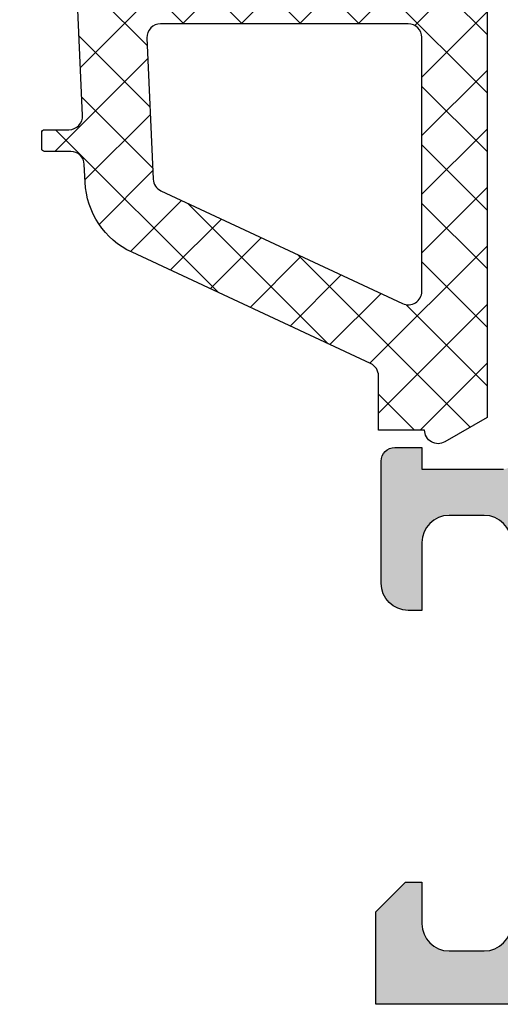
# Model space of a CAD drawing. Header units: millimetres. Extents: x 247761 to 294611, y 172579 to 236863.
# Tile 519 of 596: x 268677 to 268695, y 198208 to 198244. Entities that reach past the tile are written whole.
import ezdxf

# ---------------------------------------------------------------- set-up
doc = ezdxf.new("R2010")
doc.units = ezdxf.units.MM
doc.layers.add('FASÁDA DETAILNÍ', color=4, linetype='Continuous')
doc.layers.add('NOVA', color=240, linetype='Continuous')

# ---------------------------------------------------------------- blocks, each defined once
blk = doc.blocks.new('A$C69D17D4D')
at = {"layer": 'FASÁDA DETAILNÍ'}
h = blk.add_hatch(dxfattribs=at)
h.set_pattern_fill('ANSI37', color=256, scale=0.48, angle=270, style=0)
h.set_pattern_definition([(315, (-5954.489466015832, 24886.81811234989), (1.077630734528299, 1.077630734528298), []), (44.99999999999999, (-5954.489466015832, 24886.81811234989), (-1.077630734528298, 1.077630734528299), [])])
edge = h.paths.add_edge_path(flags=16)
edge.add_line((-5953.825172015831, 24890.2193893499), (-5952.432318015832, 24890.1196453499))
edge.add_arc((-5952.389460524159, 24890.71811226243), 0.5999995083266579, 265.9039194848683, 360.0000083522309)
edge.add_arc((-5952.389460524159, 24890.71811243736), 0.5999995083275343, 359.9999916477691, 454.0960805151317)
edge.add_line((-5952.432318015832, 24891.3165793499), (-5953.825172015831, 24891.21683534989))
edge.add_arc((-5953.789457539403, 24890.7181123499), 0.5000001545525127, 94.09606440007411, 265.9039355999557)
edge = h.paths.add_edge_path(flags=16)
edge.add_arc((-5956.989465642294, 24892.31810897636), 0.4999996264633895, 269.9999571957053, 360.0000428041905)
edge.add_line((-5956.489466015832, 24892.31810934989), (-5956.489466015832, 24895.91179434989))
edge.add_arc((-5956.989466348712, 24895.9117943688), 0.5000003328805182, 359.9999978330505, 473.2180266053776)
edge.add_line((-5957.186582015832, 24896.3713003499), (-5963.517684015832, 24893.65542234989))
edge.add_arc((-5963.320568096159, 24893.19591700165), 0.4999998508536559, 113.218081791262, 182.5001106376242)
edge.add_line((-5963.820092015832, 24893.1741063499), (-5963.781766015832, 24892.29629934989))
edge.add_arc((-5963.282242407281, 24892.31810883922), 0.4999994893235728, 182.4999791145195, 270.0000448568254)
edge.add_line((-5963.282242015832, 24891.81810934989), (-5956.989466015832, 24891.81810934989))
edge = h.paths.add_edge_path(flags=16)
edge.add_line((-5962.397628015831, 24866.7641903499), (-5953.500775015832, 24862.61552034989))
edge.add_arc((-5953.28946587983, 24863.06867409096), 0.4999998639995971, 244.9999920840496, 360.0000296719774)
edge.add_line((-5952.789466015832, 24863.0686743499), (-5952.789466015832, 24872.4181093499))
edge.add_arc((-5953.289465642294, 24872.41810972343), 0.49999962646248, 359.9999571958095, 450.0000428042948)
edge.add_line((-5953.289466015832, 24872.9181093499), (-5962.413389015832, 24872.9181093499))
edge.add_arc((-5962.413388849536, 24872.41810928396), 0.5000000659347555, 90.00001905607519, 182.5000272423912)
edge.add_line((-5962.912913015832, 24872.39629934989), (-5962.685843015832, 24867.1955353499))
edge.add_arc((-5962.186317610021, 24867.2173450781), 0.5000012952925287, 182.4999974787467, 244.9999080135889)
edge = h.paths.add_edge_path(flags=16)
edge.add_arc((-5953.289465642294, 24875.61810897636), 0.4999996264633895, 269.9999571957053, 360.0000428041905)
edge.add_line((-5952.789466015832, 24875.61810934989), (-5952.789466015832, 24882.81810934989))
edge.add_arc((-5953.289465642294, 24882.81810972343), 0.49999962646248, 359.9999571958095, 450.0000428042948)
edge.add_line((-5953.289466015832, 24883.31810934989), (-5954.489466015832, 24883.31810934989))
edge.add_arc((-5954.489467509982, 24885.31810785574), 1.99999850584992, 179.9999571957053, 270.0000428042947, ccw=False)
edge.add_line((-5956.489466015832, 24885.31810934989), (-5956.489466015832, 24889.11810934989))
edge.add_arc((-5956.989465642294, 24889.11810972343), 0.49999962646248, 359.9999571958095, 450.0000428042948)
edge.add_line((-5956.989466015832, 24889.61810934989), (-5963.142527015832, 24889.61810934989))
edge.add_arc((-5963.142526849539, 24889.11810928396), 0.5000000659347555, 90.00001905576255, 182.5000272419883)
edge.add_line((-5963.642051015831, 24889.09629934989), (-5963.401916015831, 24883.59629934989))
edge.add_arc((-5962.902392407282, 24883.61810883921), 0.4999994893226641, 182.4999791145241, 270.0000448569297)
edge.add_line((-5962.902392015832, 24883.11810934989), (-5957.589466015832, 24883.11810934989))
edge.add_arc((-5957.589466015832, 24882.01810934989), 1.099999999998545, -90, 90, ccw=False)
edge.add_line((-5957.589466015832, 24880.9181093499), (-5962.762677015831, 24880.9181093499))
edge.add_arc((-5962.762676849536, 24880.41810928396), 0.5000000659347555, 90.00001905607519, 182.5000272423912)
edge.add_line((-5963.262201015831, 24880.39629934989), (-5963.052628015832, 24875.59629934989))
edge.add_arc((-5962.553104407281, 24875.61810883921), 0.4999994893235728, 182.4999791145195, 270.0000448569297)
edge.add_line((-5962.553104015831, 24875.11810934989), (-5953.289466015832, 24875.11810934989))
edge = h.paths.add_edge_path()
edge.add_line((-5954.675923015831, 24860.40505634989), (-5963.463789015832, 24864.50290534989))
edge.add_ellipse((-5962.19593152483, 24867.22183071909), major_axis=(-3.000002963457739, 0), ratio=1, start_angle=2.500058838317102, end_angle=64.99996937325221, ccw=False)
edge.add_line((-5965.193079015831, 24867.09096934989), (-5965.221413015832, 24867.73991934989))
edge.add_ellipse((-5965.720936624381, 24867.71810986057), major_axis=(-0.4999994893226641, 0), ratio=1, start_angle=182.4999791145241, end_angle=270.0000448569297)
edge.add_line((-5965.720937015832, 24868.21810934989), (-5966.689466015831, 24868.21810934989))
edge.add_ellipse((-5966.68946609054, 24868.31810927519), major_axis=(-0.09999992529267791, 0), ratio=1, start_angle=-4.280335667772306e-05, end_angle=90.0000428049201, ccw=False)
edge.add_line((-5966.789466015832, 24868.31810934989), (-5966.789466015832, 24868.9181093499))
edge.add_ellipse((-5966.68946609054, 24868.9181094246), major_axis=(-0.09999992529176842, 0), ratio=1, start_angle=-90.00004280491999, end_angle=4.280335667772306e-05, ccw=False)
edge.add_line((-5966.689466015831, 24869.01810934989), (-5965.786428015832, 24869.01810934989))
edge.add_ellipse((-5965.786428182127, 24869.51810941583), major_axis=(-0.5000000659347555, 0), ratio=1, start_angle=90.000019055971, end_angle=182.5000272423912)
edge.add_line((-5965.286904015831, 24869.5399193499), (-5965.680742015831, 24878.4402133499))
edge.add_ellipse((-5966.180253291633, 24878.41810924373), major_axis=(-0.5000001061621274, 0), ratio=1, start_angle=182.5337692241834, end_angle=270.0000829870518)
edge.add_line((-5966.180254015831, 24878.9181093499), (-5966.789466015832, 24878.9181093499))
edge.add_ellipse((-5966.78946609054, 24879.01810927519), major_axis=(-0.09999992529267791, 0), ratio=1, start_angle=-4.280335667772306e-05, end_angle=90.0000428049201, ccw=False)
edge.add_line((-5966.889466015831, 24879.01810934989), (-5966.889466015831, 24879.61810934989))
edge.add_ellipse((-5966.789466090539, 24879.6181094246), major_axis=(-0.09999992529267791, 0), ratio=1, start_angle=-90.00004280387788, end_angle=4.280335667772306e-05, ccw=False)
edge.add_line((-5966.789466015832, 24879.71810934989), (-5966.259904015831, 24879.71810934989))
edge.add_ellipse((-5966.259903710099, 24880.21810984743), major_axis=(-0.5000004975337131, 0), ratio=1, start_angle=89.99996496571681, end_angle=182.5336979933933)
edge.add_line((-5965.760392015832, 24880.24021334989), (-5966.271048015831, 24891.7804383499))
edge.add_ellipse((-5966.770572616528, 24891.75862881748), major_axis=(-0.5000004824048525, 0), ratio=1, start_angle=182.4999790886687, end_angle=273.2170573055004)
edge.add_line((-5966.798632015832, 24892.2578413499), (-5971.932375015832, 24891.96927834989))
edge.add_ellipse((-5971.816819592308, 24891.55886034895), major_axis=(-0.4263754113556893, 0), ratio=1, start_angle=-74.27514552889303, end_angle=69.24102762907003)
edge.add_line((-5971.967943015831, 24891.16016534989), (-5971.735340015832, 24891.1614053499))
edge.add_line((-5971.735340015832, 24891.1614053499), (-5969.852761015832, 24891.45954334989))
edge.add_line((-5969.852761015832, 24891.45954334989), (-5967.003476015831, 24891.05911734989))
edge.add_ellipse((-5967.045226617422, 24890.76203675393), major_axis=(-0.2999999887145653, 0), ratio=1, start_angle=145.4022536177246, end_angle=262.00025595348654, ccw=False)
edge.add_ellipse((-5969.267797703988, 24892.2951501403), major_axis=(-3.000047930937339, 0), ratio=1, start_angle=71.99157541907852, end_angle=145.4023587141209, ccw=False)
edge.add_line((-5970.195283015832, 24889.44207134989), (-5972.450174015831, 24890.0756473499))
edge.add_ellipse((-5972.289244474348, 24890.85085985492), major_axis=(-0.7917403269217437, 0), ratio=1, start_angle=6.798346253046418, end_angle=78.27231020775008, ccw=False)
edge.add_line((-5973.075418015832, 24890.75713734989), (-5973.076639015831, 24891.81534734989))
edge.add_ellipse((-5971.897552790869, 24891.68622310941), major_axis=(-1.186135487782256, 0), ratio=1, start_angle=288.65557644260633, end_angle=353.75032184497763, ccw=False)
edge.add_line((-5972.276972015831, 24892.81003734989), (-5969.035632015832, 24893.90437034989))
edge.add_line((-5969.035632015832, 24893.90437034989), (-5960.985837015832, 24896.79414834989))
edge.add_line((-5960.985837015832, 24896.79414834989), (-5951.087960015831, 24901.12695734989))
edge.add_ellipse((-5950.889689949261, 24900.66794836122), major_axis=(-0.5000002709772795, 0), ratio=1, start_angle=180.0665763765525, end_angle=293.3620494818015, ccw=False)
edge.add_line((-5950.389690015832, 24900.6685293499), (-5950.389055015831, 24900.12182834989))
edge.add_ellipse((-5950.889055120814, 24900.12124807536), major_axis=(-0.5000004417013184, 0), ratio=1, start_angle=113.92082453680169, end_angle=180.066494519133, ccw=False)
edge.add_line((-5950.686318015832, 24899.66419434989), (-5953.890321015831, 24898.2624383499))
edge.add_ellipse((-5953.489466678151, 24897.34629727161), major_axis=(-0.9999993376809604, 0), ratio=1, start_angle=-66.36838527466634, end_angle=5.281039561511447e-05)
edge.add_line((-5954.489466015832, 24897.34629634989), (-5954.489466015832, 24892.1183543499))
edge.add_line((-5954.489466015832, 24892.1183543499), (-5952.689987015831, 24892.1183453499))
edge.add_line((-5952.689987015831, 24892.1183453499), (-5952.552045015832, 24892.63314634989))
edge.add_ellipse((-5952.27489099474, 24892.51838109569), major_axis=(-0.299975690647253, 0), ratio=1, start_angle=247.49643330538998, end_angle=337.5062997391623, ccw=False)
edge.add_line((-5952.160078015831, 24892.7955153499), (-5950.889951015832, 24891.94634834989))
edge.add_ellipse((-5951.389671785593, 24891.08048416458), major_axis=(-0.9997207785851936, 0), ratio=1, start_angle=179.9923881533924, end_angle=240.00923930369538, ccw=False)
edge.add_line((-5950.389951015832, 24891.08035134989), (-5950.389982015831, 24890.35599034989))
edge.add_ellipse((-5951.38971984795, 24890.35619840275), major_axis=(-0.9997378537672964, 0), ratio=1, start_angle=119.99132494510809, end_angle=179.9880763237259, ccw=False)
edge.add_line((-5950.889982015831, 24889.4903243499), (-5952.160078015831, 24888.6411573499))
edge.add_ellipse((-5952.274889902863, 24888.91830484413), major_axis=(-0.2999875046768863, 0), ratio=1, start_angle=22.498603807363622, end_angle=112.50240617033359, ccw=False)
edge.add_line((-5952.552045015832, 24888.8035113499), (-5952.690017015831, 24889.31832734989))
edge.add_line((-5952.690017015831, 24889.31832734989), (-5954.489466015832, 24889.31833534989))
edge.add_line((-5954.489466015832, 24889.31833534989), (-5954.489466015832, 24886.1181083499))
edge.add_ellipse((-5954.189466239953, 24886.11810812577), major_axis=(-0.2999997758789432, 0), ratio=1, start_angle=-4.280474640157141e-05, end_angle=90.00004280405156)
edge.add_line((-5954.189466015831, 24885.81810834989), (-5950.889470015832, 24885.81810834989))
edge.add_ellipse((-5950.889469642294, 24885.31810872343), major_axis=(-0.4999996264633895, 0), ratio=1, start_angle=179.9999571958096, end_angle=270.0000428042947, ccw=False)
edge.add_line((-5950.389470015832, 24885.31810834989), (-5950.389470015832, 24858.42048634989))
edge.add_line((-5950.389470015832, 24858.42048634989), (-5951.939862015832, 24857.5253683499))
edge.add_ellipse((-5952.189862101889, 24857.95838090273), major_axis=(-0.4999999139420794, 0), ratio=1, start_angle=6.335059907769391e-05, end_angle=120.0000170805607, ccw=False)
edge.add_line((-5952.689862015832, 24857.95838034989), (-5954.387233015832, 24857.95838034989))
edge.add_line((-5954.387233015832, 24857.95838034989), (-5954.387233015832, 24859.95190234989))
edge.add_ellipse((-5954.887233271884, 24859.95190269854), major_axis=(-0.500000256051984, 0), ratio=1, start_angle=179.9999600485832, end_angle=244.9998714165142)
h = blk.add_hatch(dxfattribs=at)
h.set_pattern_fill('ANSI37', color=256, scale=0.48, angle=270, style=0)
h.set_pattern_definition([(315, (-5954.489465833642, 24886.81811234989), (1.077630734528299, 1.077630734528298), []), (44.99999999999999, (-5954.489465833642, 24886.81811234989), (-1.077630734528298, 1.077630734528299), [])])
edge = h.paths.add_edge_path(flags=16)
edge.add_line((-5953.825171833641, 24890.2193893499), (-5952.432317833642, 24890.1196453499))
edge.add_arc((-5952.389460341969, 24890.71811226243), 0.5999995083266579, 265.9039194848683, 360.0000083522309)
edge.add_arc((-5952.389460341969, 24890.71811243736), 0.5999995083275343, 359.9999916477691, 454.0960805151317)
edge.add_line((-5952.432317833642, 24891.3165793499), (-5953.825171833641, 24891.21683534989))
edge.add_arc((-5953.789457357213, 24890.7181123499), 0.5000001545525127, 94.09606440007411, 265.9039355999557)
edge = h.paths.add_edge_path(flags=16)
edge.add_arc((-5956.989465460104, 24892.31810897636), 0.4999996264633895, 269.9999571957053, 360.0000428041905)
edge.add_line((-5956.489465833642, 24892.31810934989), (-5956.489465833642, 24895.91179434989))
edge.add_arc((-5956.989466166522, 24895.9117943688), 0.5000003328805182, 359.9999978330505, 473.2180266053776)
edge.add_line((-5957.186581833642, 24896.3713003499), (-5963.517683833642, 24893.65542234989))
edge.add_arc((-5963.320567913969, 24893.19591700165), 0.4999998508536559, 113.218081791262, 182.5001106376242)
edge.add_line((-5963.820091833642, 24893.1741063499), (-5963.781765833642, 24892.29629934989))
edge.add_arc((-5963.282242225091, 24892.31810883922), 0.4999994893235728, 182.4999791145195, 270.0000448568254)
edge.add_line((-5963.282241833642, 24891.81810934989), (-5956.989465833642, 24891.81810934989))
edge = h.paths.add_edge_path(flags=16)
edge.add_line((-5962.397627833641, 24866.7641903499), (-5953.500774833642, 24862.61552034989))
edge.add_arc((-5953.28946569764, 24863.06867409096), 0.4999998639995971, 244.9999920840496, 360.0000296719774)
edge.add_line((-5952.789465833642, 24863.0686743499), (-5952.789465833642, 24872.4181093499))
edge.add_arc((-5953.289465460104, 24872.41810972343), 0.49999962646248, 359.9999571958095, 450.0000428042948)
edge.add_line((-5953.289465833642, 24872.9181093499), (-5962.413388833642, 24872.9181093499))
edge.add_arc((-5962.413388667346, 24872.41810928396), 0.5000000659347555, 90.00001905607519, 182.5000272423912)
edge.add_line((-5962.912912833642, 24872.39629934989), (-5962.685842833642, 24867.1955353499))
edge.add_arc((-5962.186317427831, 24867.2173450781), 0.5000012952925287, 182.4999974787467, 244.9999080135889)
edge = h.paths.add_edge_path(flags=16)
edge.add_arc((-5953.289465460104, 24875.61810897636), 0.4999996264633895, 269.9999571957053, 360.0000428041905)
edge.add_line((-5952.789465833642, 24875.61810934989), (-5952.789465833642, 24882.81810934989))
edge.add_arc((-5953.289465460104, 24882.81810972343), 0.49999962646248, 359.9999571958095, 450.0000428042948)
edge.add_line((-5953.289465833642, 24883.31810934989), (-5954.489465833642, 24883.31810934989))
edge.add_arc((-5954.489467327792, 24885.31810785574), 1.99999850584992, 179.9999571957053, 270.0000428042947, ccw=False)
edge.add_line((-5956.489465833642, 24885.31810934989), (-5956.489465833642, 24889.11810934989))
edge.add_arc((-5956.989465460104, 24889.11810972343), 0.49999962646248, 359.9999571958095, 450.0000428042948)
edge.add_line((-5956.989465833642, 24889.61810934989), (-5963.142526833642, 24889.61810934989))
edge.add_arc((-5963.142526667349, 24889.11810928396), 0.5000000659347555, 90.00001905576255, 182.5000272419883)
edge.add_line((-5963.642050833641, 24889.09629934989), (-5963.401915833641, 24883.59629934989))
edge.add_arc((-5962.902392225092, 24883.61810883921), 0.4999994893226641, 182.4999791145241, 270.0000448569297)
edge.add_line((-5962.902391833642, 24883.11810934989), (-5957.589465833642, 24883.11810934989))
edge.add_arc((-5957.589465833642, 24882.01810934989), 1.099999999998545, -90, 90, ccw=False)
edge.add_line((-5957.589465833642, 24880.9181093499), (-5962.762676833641, 24880.9181093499))
edge.add_arc((-5962.762676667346, 24880.41810928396), 0.5000000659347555, 90.00001905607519, 182.5000272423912)
edge.add_line((-5963.262200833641, 24880.39629934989), (-5963.052627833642, 24875.59629934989))
edge.add_arc((-5962.553104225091, 24875.61810883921), 0.4999994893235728, 182.4999791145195, 270.0000448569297)
edge.add_line((-5962.553103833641, 24875.11810934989), (-5953.289465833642, 24875.11810934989))
edge = h.paths.add_edge_path()
edge.add_line((-5954.675922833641, 24860.40505634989), (-5963.463788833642, 24864.50290534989))
edge.add_ellipse((-5962.195931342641, 24867.22183071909), major_axis=(-3.000002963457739, 0), ratio=1, start_angle=2.500058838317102, end_angle=64.99996937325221, ccw=False)
edge.add_line((-5965.193078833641, 24867.09096934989), (-5965.221412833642, 24867.73991934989))
edge.add_ellipse((-5965.720936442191, 24867.71810986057), major_axis=(-0.4999994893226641, 0), ratio=1, start_angle=182.4999791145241, end_angle=270.0000448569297)
edge.add_line((-5965.720936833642, 24868.21810934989), (-5966.689465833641, 24868.21810934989))
edge.add_ellipse((-5966.68946590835, 24868.31810927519), major_axis=(-0.09999992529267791, 0), ratio=1, start_angle=-4.280335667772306e-05, end_angle=90.0000428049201, ccw=False)
edge.add_line((-5966.789465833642, 24868.31810934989), (-5966.789465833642, 24868.9181093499))
edge.add_ellipse((-5966.68946590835, 24868.9181094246), major_axis=(-0.09999992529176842, 0), ratio=1, start_angle=-90.00004280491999, end_angle=4.280335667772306e-05, ccw=False)
edge.add_line((-5966.689465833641, 24869.01810934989), (-5965.786427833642, 24869.01810934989))
edge.add_ellipse((-5965.786427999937, 24869.51810941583), major_axis=(-0.5000000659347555, 0), ratio=1, start_angle=90.000019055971, end_angle=182.5000272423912)
edge.add_line((-5965.286903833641, 24869.5399193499), (-5965.680741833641, 24878.4402133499))
edge.add_ellipse((-5966.180253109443, 24878.41810924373), major_axis=(-0.5000001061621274, 0), ratio=1, start_angle=182.5337692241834, end_angle=270.0000829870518)
edge.add_line((-5966.180253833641, 24878.9181093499), (-5966.789465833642, 24878.9181093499))
edge.add_ellipse((-5966.78946590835, 24879.01810927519), major_axis=(-0.09999992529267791, 0), ratio=1, start_angle=-4.280335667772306e-05, end_angle=90.0000428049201, ccw=False)
edge.add_line((-5966.889465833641, 24879.01810934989), (-5966.889465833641, 24879.61810934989))
edge.add_ellipse((-5966.789465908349, 24879.6181094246), major_axis=(-0.09999992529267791, 0), ratio=1, start_angle=-90.00004280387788, end_angle=4.280335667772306e-05, ccw=False)
edge.add_line((-5966.789465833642, 24879.71810934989), (-5966.259903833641, 24879.71810934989))
edge.add_ellipse((-5966.259903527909, 24880.21810984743), major_axis=(-0.5000004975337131, 0), ratio=1, start_angle=89.99996496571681, end_angle=182.5336979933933)
edge.add_line((-5965.760391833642, 24880.24021334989), (-5966.271047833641, 24891.7804383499))
edge.add_ellipse((-5966.770572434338, 24891.75862881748), major_axis=(-0.5000004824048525, 0), ratio=1, start_angle=182.4999790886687, end_angle=273.2170573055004)
edge.add_line((-5966.798631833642, 24892.2578413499), (-5971.932374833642, 24891.96927834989))
edge.add_ellipse((-5971.816819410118, 24891.55886034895), major_axis=(-0.4263754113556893, 0), ratio=1, start_angle=-74.27514552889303, end_angle=69.24102762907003)
edge.add_line((-5971.967942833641, 24891.16016534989), (-5971.735339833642, 24891.1614053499))
edge.add_line((-5971.735339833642, 24891.1614053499), (-5969.852760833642, 24891.45954334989))
edge.add_line((-5969.852760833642, 24891.45954334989), (-5967.003475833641, 24891.05911734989))
edge.add_ellipse((-5967.045226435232, 24890.76203675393), major_axis=(-0.2999999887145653, 0), ratio=1, start_angle=145.4022536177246, end_angle=262.00025595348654, ccw=False)
edge.add_ellipse((-5969.267797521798, 24892.2951501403), major_axis=(-3.000047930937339, 0), ratio=1, start_angle=71.99157541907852, end_angle=145.4023587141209, ccw=False)
edge.add_line((-5970.195282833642, 24889.44207134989), (-5972.450173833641, 24890.0756473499))
edge.add_ellipse((-5972.289244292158, 24890.85085985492), major_axis=(-0.7917403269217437, 0), ratio=1, start_angle=6.798346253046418, end_angle=78.27231020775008, ccw=False)
edge.add_line((-5973.075417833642, 24890.75713734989), (-5973.076638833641, 24891.81534734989))
edge.add_ellipse((-5971.897552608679, 24891.68622310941), major_axis=(-1.186135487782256, 0), ratio=1, start_angle=288.65557644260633, end_angle=353.75032184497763, ccw=False)
edge.add_line((-5972.276971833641, 24892.81003734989), (-5969.035631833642, 24893.90437034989))
edge.add_line((-5969.035631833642, 24893.90437034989), (-5960.985836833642, 24896.79414834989))
edge.add_line((-5960.985836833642, 24896.79414834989), (-5951.087959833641, 24901.12695734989))
edge.add_ellipse((-5950.889689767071, 24900.66794836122), major_axis=(-0.5000002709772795, 0), ratio=1, start_angle=180.0665763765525, end_angle=293.3620494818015, ccw=False)
edge.add_line((-5950.389689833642, 24900.6685293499), (-5950.389054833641, 24900.12182834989))
edge.add_ellipse((-5950.889054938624, 24900.12124807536), major_axis=(-0.5000004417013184, 0), ratio=1, start_angle=113.92082453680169, end_angle=180.066494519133, ccw=False)
edge.add_line((-5950.686317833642, 24899.66419434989), (-5953.890320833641, 24898.2624383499))
edge.add_ellipse((-5953.489466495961, 24897.34629727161), major_axis=(-0.9999993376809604, 0), ratio=1, start_angle=-66.36838527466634, end_angle=5.281039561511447e-05)
edge.add_line((-5954.489465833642, 24897.34629634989), (-5954.489465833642, 24892.1183543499))
edge.add_line((-5954.489465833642, 24892.1183543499), (-5952.689986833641, 24892.1183453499))
edge.add_line((-5952.689986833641, 24892.1183453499), (-5952.552044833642, 24892.63314634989))
edge.add_ellipse((-5952.27489081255, 24892.51838109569), major_axis=(-0.299975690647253, 0), ratio=1, start_angle=247.49643330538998, end_angle=337.5062997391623, ccw=False)
edge.add_line((-5952.160077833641, 24892.7955153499), (-5950.889950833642, 24891.94634834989))
edge.add_ellipse((-5951.389671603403, 24891.08048416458), major_axis=(-0.9997207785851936, 0), ratio=1, start_angle=179.9923881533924, end_angle=240.00923930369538, ccw=False)
edge.add_line((-5950.389950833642, 24891.08035134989), (-5950.389981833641, 24890.35599034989))
edge.add_ellipse((-5951.38971966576, 24890.35619840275), major_axis=(-0.9997378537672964, 0), ratio=1, start_angle=119.99132494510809, end_angle=179.9880763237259, ccw=False)
edge.add_line((-5950.889981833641, 24889.4903243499), (-5952.160077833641, 24888.6411573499))
edge.add_ellipse((-5952.274889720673, 24888.91830484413), major_axis=(-0.2999875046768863, 0), ratio=1, start_angle=22.498603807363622, end_angle=112.50240617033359, ccw=False)
edge.add_line((-5952.552044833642, 24888.8035113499), (-5952.690016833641, 24889.31832734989))
edge.add_line((-5952.690016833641, 24889.31832734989), (-5954.489465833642, 24889.31833534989))
edge.add_line((-5954.489465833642, 24889.31833534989), (-5954.489465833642, 24886.1181083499))
edge.add_ellipse((-5954.189466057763, 24886.11810812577), major_axis=(-0.2999997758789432, 0), ratio=1, start_angle=-4.280474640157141e-05, end_angle=90.00004280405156)
edge.add_line((-5954.189465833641, 24885.81810834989), (-5950.889469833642, 24885.81810834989))
edge.add_ellipse((-5950.889469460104, 24885.31810872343), major_axis=(-0.4999996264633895, 0), ratio=1, start_angle=179.9999571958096, end_angle=270.0000428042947, ccw=False)
edge.add_line((-5950.389469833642, 24885.31810834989), (-5950.389469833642, 24858.42048634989))
edge.add_line((-5950.389469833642, 24858.42048634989), (-5951.939861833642, 24857.5253683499))
edge.add_ellipse((-5952.189861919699, 24857.95838090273), major_axis=(-0.4999999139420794, 0), ratio=1, start_angle=6.335059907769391e-05, end_angle=120.0000170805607, ccw=False)
edge.add_line((-5952.689861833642, 24857.95838034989), (-5954.387232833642, 24857.95838034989))
edge.add_line((-5954.387232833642, 24857.95838034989), (-5954.387232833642, 24859.95190234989))
edge.add_ellipse((-5954.887233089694, 24859.95190269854), major_axis=(-0.500000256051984, 0), ratio=1, start_angle=179.9999600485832, end_angle=244.9998714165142)
h = blk.add_hatch(dxfattribs=at)
h.set_pattern_fill('LINIE', color=256, scale=1.2, angle=90, style=0)
h.set_pattern_definition([(90, (19.28296211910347, -0.6246130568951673), (-1.2, 7.347638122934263e-17), [])])
edge = h.paths.add_edge_path()
edge.add_arc((-5948.180276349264, 24896.40802904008), 0.2999999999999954, -89.99792470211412, 0.0020752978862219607, ccw=False)
edge.add_line((-5948.18026548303, 24896.10802904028), (-5948.990596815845, 24896.10800041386))
edge.add_arc((-5948.990581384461, 24895.608003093), 0.4999973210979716, 90.00176831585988, 180.0023822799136)
edge.add_line((-5949.490578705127, 24895.60798230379), (-5949.491899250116, 24894.76691005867))
edge.add_arc((-5949.691899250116, 24894.76691005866), 0.1999999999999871, -89.99999999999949, 5.115907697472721e-13, ccw=False)
edge.add_line((-5949.691899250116, 24894.56691005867), (-5953.791899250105, 24894.56691005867))
edge.add_arc((-5953.791899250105, 24894.06691005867), 0.5000000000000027, 89.99999999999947, 179.9999999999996)
edge.add_line((-5954.291899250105, 24894.06691005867), (-5954.291899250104, 24893.23616083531))
edge.add_arc((-5953.291899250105, 24893.23616083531), 0.9999999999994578, 180.0000000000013, 254.9999999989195)
edge.add_line((-5953.550718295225, 24892.27023500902), (-5952.791899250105, 24892.06691005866))
edge.add_line((-5952.791899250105, 24892.06691005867), (-5952.791899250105, 24893.06691005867))
edge.add_line((-5952.791899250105, 24893.06691005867), (-5950.491899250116, 24893.06691005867))
edge.add_arc((-5950.493608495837, 24892.06278357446), 1.004127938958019, 0.23408772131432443, 89.90246998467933, ccw=False)
edge.add_line((-5949.48948893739, 24892.06688602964), (-5949.48948893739, 24889.06700767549))
edge.add_arc((-5950.493608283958, 24889.07103603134), 1.004127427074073, 270.09751797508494, 359.7701403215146, ccw=False)
edge.add_line((-5950.491899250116, 24888.06691005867), (-5952.791899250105, 24888.06691005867))
edge.add_line((-5952.791899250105, 24888.06691005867), (-5952.791899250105, 24889.06691005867))
edge.add_line((-5952.791899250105, 24889.06691005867), (-5953.550718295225, 24888.86358510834))
edge.add_arc((-5953.291899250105, 24887.89765928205), 1.000000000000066, 105.0000000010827, 179.9999999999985)
edge.add_line((-5954.291899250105, 24887.89765928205), (-5954.291899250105, 24887.06691005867))
edge.add_arc((-5953.791899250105, 24887.06691005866), 0.4999999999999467, 180, 270)
edge.add_line((-5953.791899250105, 24886.56691005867), (-5949.691899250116, 24886.56691005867))
edge.add_arc((-5949.693627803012, 24886.36273696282), 0.2041804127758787, 1.1558689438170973, 89.51493893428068, ccw=False)
edge.add_line((-5949.48948893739, 24886.36685576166), (-5949.489466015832, 24860.52548895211))
edge.add_arc((-5948.989468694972, 24860.52550438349), 0.4999973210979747, 180.0017683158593, 270.002382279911)
edge.add_line((-5948.989447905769, 24860.02550706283), (-5948.179116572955, 24860.02553568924))
edge.add_arc((-5948.179105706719, 24859.72553568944), 0.299999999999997, 0.0020752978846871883, 90.00207529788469, ccw=False)
edge.add_line((-5947.879105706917, 24859.72554655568), (-5947.879350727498, 24857.32554816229))
edge.add_arc((-5947.379354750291, 24857.32556363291), 0.499995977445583, 180.0017728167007, 270.0023777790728)
edge.add_line((-5947.379334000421, 24856.8255676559), (-5943.902792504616, 24856.82569430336))
edge.add_arc((-5944.045139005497, 24857.81550722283), 0.99999607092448, 278.1836833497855, 392.7290913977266)
edge.add_line((-5943.203905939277, 24858.35617261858), (-5944.522458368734, 24860.63978170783))
edge.add_arc((-5944.089454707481, 24860.88979736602), 0.5000000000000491, 180.0021352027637, 210.0020718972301, ccw=False)
edge.add_line((-5944.589454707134, 24860.88977873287), (-5944.590541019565, 24895.24404748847))
edge.add_arc((-5944.090541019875, 24895.24406507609), 0.5000000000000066, 150.0020786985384, 180.0020153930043, ccw=False)
edge.add_line((-5944.523562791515, 24895.49404936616), (-5943.205175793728, 24897.77775396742))
edge.add_arc((-5944.046448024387, 24898.31835842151), 0.9999960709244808, 327.2750591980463, 441.8204672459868)
edge.add_line((-5943.904173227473, 24899.30818165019), (-5947.380714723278, 24899.30805500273))
edge.add_arc((-5947.380699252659, 24898.80805902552), 0.4999959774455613, 90.0017728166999, 180.0023777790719)
edge.add_line((-5947.880695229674, 24898.80803827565), (-5947.88027634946, 24896.40803990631))
edge = h.paths.add_edge_path(flags=16)
edge.add_line((-5947.690000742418, 24872.21691630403), (-5946.390006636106, 24872.21691630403))
edge.add_arc((-5946.390002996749, 24871.71691994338), 0.4999963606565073, -0.00041704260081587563, 90.0004170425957, ccw=False)
edge.add_line((-5945.890006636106, 24871.71691630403), (-5945.890006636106, 24862.86692240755))
edge.add_arc((-5946.390002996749, 24862.86691876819), 0.4999963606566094, -90.00041704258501, 0.0004170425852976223, ccw=False)
edge.add_line((-5946.390006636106, 24862.36692240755), (-5947.690000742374, 24862.36692240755))
edge.add_arc((-5947.69001731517, 24862.86692240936), 0.5000000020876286, 180.0000002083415, 270.0018991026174, ccw=False)
edge.add_line((-5948.190017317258, 24862.86692240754), (-5948.190017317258, 24871.71691630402))
edge.add_arc((-5947.690017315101, 24871.71691630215), 0.5000000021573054, 89.99810091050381, 179.9999997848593, ccw=False)
edge = h.paths.add_edge_path(flags=16)
edge.add_arc((-5947.690017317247, 24882.41692240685), 0.4999999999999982, 89.99999999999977, 180.000000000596, ccw=False)
edge.add_line((-5947.690017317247, 24882.91692240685), (-5946.390006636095, 24882.91692240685))
edge.add_arc((-5946.390006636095, 24882.41692240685), 0.4999999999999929, -5.965148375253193e-10, 89.99999999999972, ccw=False)
edge.add_line((-5945.890006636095, 24882.41692240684), (-5945.890006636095, 24873.71691630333))
edge.add_arc((-5946.390006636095, 24873.71691630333), 0.5000000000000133, 270.0000000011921, 359.99999999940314, ccw=False)
edge.add_line((-5946.390006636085, 24873.21691630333), (-5947.690017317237, 24873.21691630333))
edge.add_arc((-5947.690017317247, 24873.71691630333), 0.5000000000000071, 180.0000000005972, 270.0000000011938, ccw=False)
edge.add_line((-5948.190017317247, 24873.71691630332), (-5948.190017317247, 24882.41692240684))
edge = h.paths.add_edge_path(flags=16)
edge.add_arc((-5946.390002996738, 24884.41691876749), 0.4999963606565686, -90.00041704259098, 0.0004170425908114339, ccw=False)
edge.add_line((-5946.390006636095, 24883.91692240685), (-5947.690000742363, 24883.91692240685))
edge.add_arc((-5947.69001731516, 24884.41692240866), 0.5000000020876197, 180.0000002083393, 270.0018991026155, ccw=False)
edge.add_line((-5948.190017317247, 24884.41692240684), (-5948.190017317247, 24893.26693156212))
edge.add_arc((-5947.690032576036, 24893.26693156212), 0.4999847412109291, 89.99999999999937, 180.0000000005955, ccw=False)
edge.add_line((-5947.690032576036, 24893.76691630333), (-5946.390021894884, 24893.76691630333))
edge.add_arc((-5946.390021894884, 24893.26690104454), 0.5000152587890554, -5.949232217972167e-10, 90.00000000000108, ccw=False)
edge.add_line((-5945.890006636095, 24893.26690104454), (-5945.890006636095, 24884.41692240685))
h = blk.add_hatch(color=256, dxfattribs=at)
edge = h.paths.add_edge_path()
edge.add_arc((-5931.189596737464, 24856.93811970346), 0.1200000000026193, 270.0000000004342, 360)
edge.add_line((-5931.069596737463, 24856.93811970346), (-5931.069596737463, 24859.69811770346))
edge.add_arc((-5930.769596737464, 24859.69811770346), 0.2999999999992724, 89.99999999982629, 180, ccw=False)
edge.add_line((-5930.769596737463, 24859.99811770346), (-5929.78962241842, 24859.99811770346))
edge.add_arc((-5929.78962241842, 24859.69811770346), 0.2999999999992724, 0, 90, ccw=False)
edge.add_line((-5929.48962241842, 24859.69811770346), (-5929.48962241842, 24857.81810670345))
edge.add_arc((-5929.410755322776, 24857.55056336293), 0.2789255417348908, 106.4245945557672, 181.1628700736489)
edge.add_line((-5929.68962341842, 24857.54490270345), (-5929.68962341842, 24857.09130870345))
edge.add_arc((-5929.410785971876, 24857.08564029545), 0.2788950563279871, 178.8354106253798, 253.5801235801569)
edge.add_line((-5929.48962241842, 24856.81811970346), (-5928.689447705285, 24856.81811970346))
edge.add_arc((-5928.689447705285, 24855.81811970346), 1, 0, 90, ccw=False)
edge.add_line((-5927.689447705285, 24855.81811970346), (-5927.689447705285, 24852.31811234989))
edge.add_arc((-5928.689467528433, 24852.31813217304), 1.000019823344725, 270.001135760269, 359.9988642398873, ccw=False)
edge.add_line((-5928.689447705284, 24851.31811234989), (-5929.189447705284, 24851.31811234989))
edge.add_line((-5929.189447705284, 24851.31811234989), (-5929.189447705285, 24853.81811234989))
edge.add_arc((-5930.189493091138, 24853.81806696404), 1.000045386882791, 0.002600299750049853, 89.99739970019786)
edge.add_line((-5930.189447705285, 24854.81811234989), (-5931.489466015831, 24854.81811234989))
edge.add_arc((-5931.489413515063, 24853.81805984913), 1.00005250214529, 90.003007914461, 179.996992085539)
edge.add_line((-5932.489466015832, 24853.81811234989), (-5932.489466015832, 24846.81811234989))
edge.add_arc((-5931.964344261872, 24846.31811234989), 0.7250881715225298, 136.4038161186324, 223.5961838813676)
edge.add_line((-5932.489466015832, 24845.81811234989), (-5932.489466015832, 24839.78402421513))
edge.add_arc((-5931.489413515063, 24839.7840767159), 1.000052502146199, 180.003007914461, 269.9969920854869)
edge.add_line((-5931.489466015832, 24838.78402421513), (-5930.189447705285, 24838.78402421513))
edge.add_arc((-5930.189493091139, 24839.78406960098), 1.000045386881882, 270.0026002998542, 359.99739970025)
edge.add_line((-5929.189447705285, 24839.78402421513), (-5929.189447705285, 24841.31811234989))
edge.add_line((-5929.189447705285, 24841.31811234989), (-5928.589441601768, 24841.31811234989))
edge.add_line((-5928.589441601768, 24841.31811234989), (-5927.489466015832, 24840.21810624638))
edge.add_line((-5927.489466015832, 24840.21810624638), (-5927.489466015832, 24836.81811234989))
edge.add_line((-5927.489466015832, 24836.81811234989), (-5954.489366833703, 24836.81811234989))
edge.add_line((-5954.489366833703, 24836.81811234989), (-5954.489366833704, 24840.21810624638))
edge.add_line((-5954.489366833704, 24840.21810624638), (-5953.389391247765, 24841.31811234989))
edge.add_line((-5953.389391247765, 24841.31811234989), (-5952.78938514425, 24841.31811234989))
edge.add_line((-5952.78938514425, 24841.31811234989), (-5952.789385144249, 24839.78402421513))
edge.add_arc((-5951.789339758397, 24839.78406960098), 1.000045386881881, 180.00260029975, 269.9973997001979)
edge.add_line((-5951.78938514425, 24838.78402421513), (-5950.489366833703, 24838.78402421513))
edge.add_arc((-5950.489419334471, 24839.7840767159), 1.00005250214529, 270.0030079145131, 359.996992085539)
edge.add_line((-5949.489366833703, 24839.78402421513), (-5949.489366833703, 24845.81811234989))
edge.add_arc((-5950.014488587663, 24846.31811234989), 0.7250881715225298, 316.4038161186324, 403.5961838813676)
edge.add_line((-5949.489366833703, 24846.81811234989), (-5949.489366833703, 24853.81811234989))
edge.add_arc((-5950.489419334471, 24853.81805984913), 1.000052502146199, 0.003007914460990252, 89.9969920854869)
edge.add_line((-5950.489366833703, 24854.81811234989), (-5951.78938514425, 24854.81811234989))
edge.add_arc((-5951.789339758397, 24853.81806696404), 1.000045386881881, 90.00260029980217, 179.9973997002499)
edge.add_line((-5952.78938514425, 24853.81811234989), (-5952.78938514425, 24851.31811234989))
edge.add_line((-5952.78938514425, 24851.31811234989), (-5953.28938514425, 24851.31811234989))
edge.add_arc((-5953.289365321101, 24852.31813217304), 1.000019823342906, 180.0011357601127, 269.99886423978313, ccw=False)
edge.add_line((-5954.28938514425, 24852.31811234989), (-5954.28938514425, 24856.81811234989))
edge.add_arc((-5953.78939546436, 24856.81812267), 0.4999896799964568, 89.99881737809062, 180.0011826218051, ccw=False)
edge.add_line((-5953.78938514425, 24857.31811234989), (-5952.78938514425, 24857.31811234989))
edge.add_line((-5952.78938514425, 24857.31811234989), (-5952.78938514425, 24856.51810929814))
edge.add_line((-5952.78938514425, 24856.51810929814), (-5949.78936988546, 24856.51810929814))
edge.add_arc((-5949.78936719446, 24856.81811701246), 0.3000077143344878, 269.9994860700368, 360.0005139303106)
edge.add_arc((-5949.568195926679, 24857.08564029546), 0.2788950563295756, 286.4198764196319, 361.1645893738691)
edge.add_line((-5949.289358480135, 24857.09130870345), (-5949.289358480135, 24857.54490270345))
edge.add_arc((-5949.56822657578, 24857.55056336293), 0.2789255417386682, 358.8371299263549, 433.5754054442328)
edge.add_line((-5949.489359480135, 24857.81810670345), (-5949.489359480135, 24859.69811770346))
edge.add_arc((-5949.189359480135, 24859.69811770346), 0.3000000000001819, 90, 180, ccw=False)
edge.add_line((-5949.189359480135, 24859.99811770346), (-5948.209385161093, 24859.99811770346))
edge.add_arc((-5948.209385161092, 24859.69811770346), 0.2999999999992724, 0, 90.00000000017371, ccw=False)
edge.add_line((-5947.909385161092, 24859.69811770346), (-5947.909385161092, 24856.93811970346))
edge.add_arc((-5947.789385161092, 24856.93811970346), 0.1200000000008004, 180, 269.9999999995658)
edge.add_line((-5947.789385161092, 24856.81811970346), (-5943.489359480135, 24856.81811970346))
edge.add_arc((-5943.489359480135, 24857.31811970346), 0.5, 270, 360)
edge.add_line((-5942.989359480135, 24857.31811970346), (-5942.989359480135, 24858.01811970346))
edge.add_line((-5942.989359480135, 24858.01811970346), (-5944.370854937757, 24860.41094002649))
edge.add_arc((-5944.251239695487, 24860.47999991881), 0.1381197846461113, 82.2975625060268, 209.9999999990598, ccw=False)
edge.add_arc((-5944.69885808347, 24855.63864868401), 5.000000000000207, 18.709400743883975, 84.65077199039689, ccw=False)
edge.add_arc((-5939.489490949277, 24857.40287487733), 0.500000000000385, 198.7094007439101, 341.2905992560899)
edge.add_arc((-5934.280123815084, 24855.63864868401), 4.999999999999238, 95.34922800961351, 161.290599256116, ccw=False)
edge.add_arc((-5934.727742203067, 24860.47999991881), 0.1381197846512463, -29.99999999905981, 97.70243749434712, ccw=False)
edge.add_line((-5934.608126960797, 24860.41094002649), (-5935.989622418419, 24858.01811970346))
edge.add_line((-5935.989622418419, 24858.01811970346), (-5935.989622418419, 24857.31811970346))
edge.add_arc((-5935.489622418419, 24857.31811970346), 0.5, 180, 270.0000000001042)
edge.add_line((-5935.489622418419, 24856.81811970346), (-5931.189596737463, 24856.81811970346))
edge = h.paths.add_edge_path(flags=16)
edge.add_arc((-5946.489374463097, 24838.91811845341), 0.5, 180, 270)
edge.add_line((-5946.489374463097, 24838.41811845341), (-5934.489466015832, 24838.41811845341))
edge.add_arc((-5934.489466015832, 24838.91811845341), 0.5, 270, 360)
edge.add_line((-5933.989466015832, 24838.91811845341), (-5933.989466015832, 24854.61810014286))
edge.add_arc((-5934.489466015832, 24854.61810014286), 0.5, 0, 90)
edge.add_line((-5934.489466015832, 24855.11810014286), (-5946.489374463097, 24855.11810014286))
edge.add_arc((-5946.489374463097, 24854.61810014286), 0.5, 90, 180)
edge.add_line((-5946.989374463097, 24854.61810014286), (-5946.989374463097, 24853.11810014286))
edge.add_line((-5946.989374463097, 24853.11810014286), (-5947.489374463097, 24853.11810014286))
edge.add_arc((-5947.489374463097, 24852.61810014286), 0.5, 90, 180)
edge.add_line((-5947.989374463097, 24852.61810014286), (-5947.989374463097, 24840.91811845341))
edge.add_arc((-5947.489374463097, 24840.91811845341), 0.5, 180, 270)
edge.add_line((-5947.489374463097, 24840.41811845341), (-5946.989374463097, 24840.41811845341))
edge.add_line((-5946.989374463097, 24840.41811845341), (-5946.989374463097, 24838.91811845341))
at = {"layer": 'FASÁDA DETAILNÍ', "extrusion": (0, 0, -1)}
for points in [[(5950.389470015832, 24885.31810834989), (5950.389470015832, 24858.42048634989), (5951.939862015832, 24857.5253683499), (5951.939862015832, 24857.5253683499, 0.57735), (5952.689862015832, 24857.95838034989), (5954.387233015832, 24857.95838034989), (5954.387233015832, 24859.95190234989), (5954.387233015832, 24859.95190234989, -0.291473), (5954.675923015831, 24860.40505634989), (5954.675923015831, 24860.40505634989), (5963.463789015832, 24864.50290534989), (5963.463789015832, 24864.50290534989, 0.279675), (5965.193079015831, 24867.09096934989), (5965.221413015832, 24867.73991934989), (5965.221413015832, 24867.73991934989, -0.401491), (5965.720937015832, 24868.21810934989), (5966.689466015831, 24868.21810934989), (5966.689466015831, 24868.21810934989, 0.414214), (5966.789466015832, 24868.31810934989), (5966.789466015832, 24868.9181093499), (5966.789466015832, 24868.9181093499, 0.414214), (5966.689466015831, 24869.01810934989), (5965.786428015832, 24869.01810934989), (5965.786428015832, 24869.01810934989, -0.427052), (5965.286904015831, 24869.5399193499), (5965.680742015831, 24878.4402133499)], [(5950.389469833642, 24885.31810834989), (5950.389469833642, 24858.42048634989), (5951.939861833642, 24857.5253683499), (5951.939861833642, 24857.5253683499, 0.57735), (5952.689861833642, 24857.95838034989), (5954.387232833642, 24857.95838034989), (5954.387232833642, 24859.95190234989), (5954.387232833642, 24859.95190234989, -0.291473), (5954.675922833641, 24860.40505634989), (5954.675922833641, 24860.40505634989), (5963.463788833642, 24864.50290534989), (5963.463788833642, 24864.50290534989, 0.279675), (5965.193078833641, 24867.09096934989), (5965.221412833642, 24867.73991934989), (5965.221412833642, 24867.73991934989, -0.401491), (5965.720936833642, 24868.21810934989), (5966.689465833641, 24868.21810934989), (5966.689465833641, 24868.21810934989, 0.414214), (5966.789465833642, 24868.31810934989), (5966.789465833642, 24868.9181093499), (5966.789465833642, 24868.9181093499, 0.414214), (5966.689465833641, 24869.01810934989), (5965.786427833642, 24869.01810934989), (5965.786427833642, 24869.01810934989, -0.427052), (5965.286903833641, 24869.5399193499), (5965.680741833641, 24878.4402133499)]]:
    blk.add_lwpolyline(points, format="xyb", dxfattribs=at)
at = {"layer": 'FASÁDA DETAILNÍ'}
for points in [[(-5962.397628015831, 24866.7641903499), (-5953.500775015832, 24862.61552034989), (-5953.500775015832, 24862.61552034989, 0.548619), (-5952.789466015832, 24863.0686743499), (-5952.789466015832, 24872.4181093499), (-5952.789466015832, 24872.4181093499, 0.414214), (-5953.289466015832, 24872.9181093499), (-5962.413389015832, 24872.9181093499), (-5962.413389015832, 24872.9181093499, 0.427052), (-5962.912913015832, 24872.39629934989), (-5962.685843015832, 24867.1955353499), (-5962.685843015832, 24867.1955353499, 0.279675), (-5962.397628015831, 24866.7641903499)], [(-5962.397627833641, 24866.7641903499), (-5953.500774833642, 24862.61552034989), (-5953.500774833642, 24862.61552034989, 0.548619), (-5952.789465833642, 24863.0686743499), (-5952.789465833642, 24872.4181093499), (-5952.789465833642, 24872.4181093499, 0.414214), (-5953.289465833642, 24872.9181093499), (-5962.413388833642, 24872.9181093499), (-5962.413388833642, 24872.9181093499, 0.427052), (-5962.912912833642, 24872.39629934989), (-5962.685842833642, 24867.1955353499), (-5962.685842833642, 24867.1955353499, 0.279675), (-5962.397627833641, 24866.7641903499)]]:
    blk.add_lwpolyline(points, format="xyb", close=True, dxfattribs=at)
for points in [[(-5927.489466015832, 24836.81811234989), (-5954.489366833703, 24836.81811234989), (-5954.489366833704, 24840.21810624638), (-5953.389391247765, 24841.31811234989), (-5952.78938514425, 24841.31811234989), (-5952.789385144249, 24839.78402421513, 0.4141869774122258), (-5951.78938514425, 24838.78402421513), (-5950.489366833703, 24838.78402421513, 0.4141828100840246), (-5949.489366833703, 24839.78402421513)], [(-5949.489366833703, 24853.81811234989, 0.4141828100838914), (-5950.489366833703, 24854.81811234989), (-5951.78938514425, 24854.81811234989, 0.4141869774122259), (-5952.78938514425, 24853.81811234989), (-5952.78938514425, 24851.31811234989), (-5953.28938514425, 24851.31811234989, -0.4142019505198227), (-5954.28938514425, 24852.31811234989), (-5954.28938514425, 24856.81811234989, -0.414225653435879), (-5953.78938514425, 24857.31811234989), (-5952.78938514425, 24857.31811234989), (-5952.78938514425, 24856.51810929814), (-5949.78936988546, 24856.51810929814, 0.4142188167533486)]]:
    blk.add_lwpolyline(points, format="xyb", dxfattribs=at)

msp = doc.modelspace()

# ---------------------------------------------------------------- block references
at = {"layer": 'NOVA', "ltscale": 300}
msp.add_blockref('A$C69D17D4D', (274644.5174331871, 173371.2585875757), dxfattribs=at)

doc.saveas('drawing.dxf')
